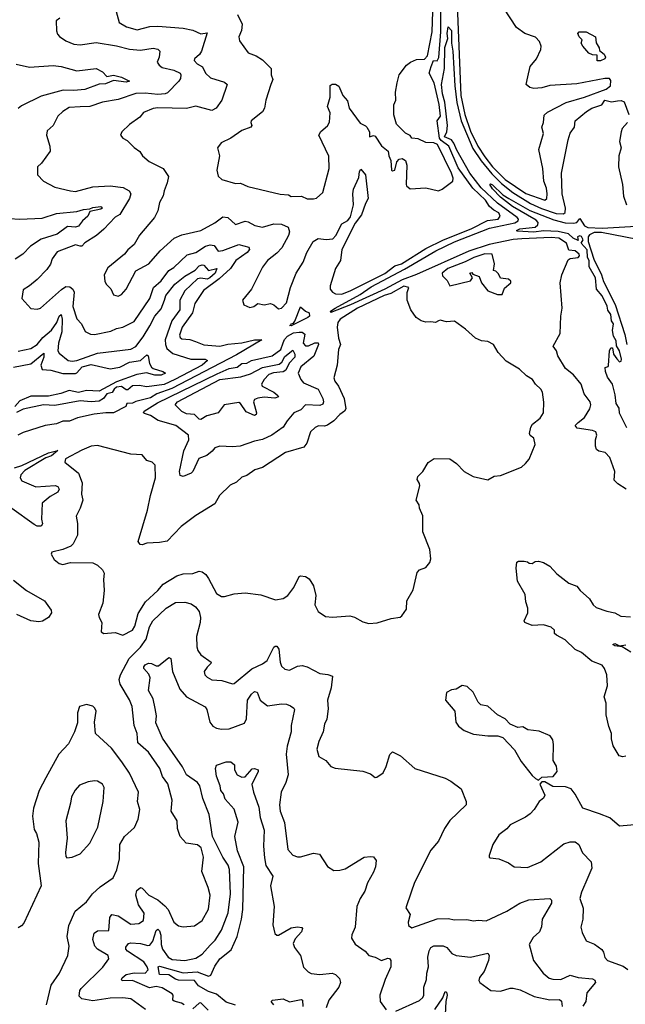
# Model space of a CAD drawing. Extents: x 1246230 to 1426786, y 660032 to 763141.
# Tile 419 of 566: x 1408624 to 1412442, y 673978 to 680182. Entities that reach past the tile are written whole.
import ezdxf

# ---------------------------------------------------------------- set-up
doc = ezdxf.new("R2010")
doc.units = 0

msp = doc.modelspace()

# ---------------------------------------------------------------- linework, layer by layer
at = {"layer": '0CON10XD'}
for points in [[(1409232, 680235), (1409251.2, 680165), (1409297.3, 680137.3), (1409365, 680118.8), (1409445, 680139.1), (1409495, 680141.8), (1409655, 680130), (1409716.1, 680116.1), (1409765, 680093.5), (1409805, 680098.8), (1409770, 679985), (1409756.9, 679963.1), (1409725.6, 679935), (1409723.6, 679925), (1409742.5, 679905), (1409776.9, 679885), (1409794.3, 679845), (1409826.1, 679816.1), (1409915, 679788.5), (1409932.5, 679775), (1409897.3, 679675), (1409862.9, 679625), (1409835, 679610.5), (1409735, 679638.1), (1409675, 679623.4), (1409495, 679626.8), (1409465, 679622.5), (1409405, 679597.1), (1409382, 679568), (1409317, 679523), (1409266.7, 679475), (1409260, 679455), (1409273.3, 679435), (1409300.4, 679420.5), (1409345, 679376.7), (1409382, 679352), (1409398.8, 679325), (1409439.7, 679289.7), (1409528.8, 679245), (1409561.4, 679195), (1409554.5, 679155), (1409533.8, 679105), (1409527.3, 679072.7), (1409505, 679030), (1409495, 678977.5), (1409472.9, 678935), (1409380, 678825), (1409345.8, 678765), (1409305, 678731.9), (1409284.1, 678705.9), (1409180.1, 678619.9), (1409155.6, 678575), (1409160, 678535), (1409169.2, 678515), (1409197.4, 678487.4), (1409215, 678448), (1409245, 678440.8), (1409265, 678451.4), (1409295, 678484.2), (1409355, 678600.8), (1409436.9, 678645), (1409510, 678725), (1409596.9, 678805), (1409645, 678826.7), (1409765, 678854.6), (1409855, 678902.7), (1409905, 678939.6), (1409935.7, 678935.7), (1409985, 678891.8), (1410045, 678913.8), (1410065, 678909.5), (1410106, 678886), (1410155, 678875.3), (1410225, 678896.7), (1410275, 678893.6), (1410316.5, 678875), (1410325.5, 678845), (1410318.3, 678821.7), (1410275.4, 678745), (1410245, 678711.5), (1410185, 678665.8), (1410155, 678624), (1410085.7, 678484.3), (1410027.5, 678415), (1410036.7, 678385), (1410075, 678368), (1410100, 678375), (1410125, 678393.3), (1410165, 678385.8), (1410205, 678394), (1410225, 678386), (1410255, 678360.8), (1410275, 678364.2), (1410305, 678397.5), (1410331, 678495), (1410367.3, 678585), (1410410.8, 678655), (1410434, 678715), (1410474.8, 678785.2), (1410505, 678804.1), (1410555, 678796.6), (1410597.8, 678802.2), (1410617.1, 678822.9), (1410654.8, 678895.2), (1410692.7, 678917.3), (1410709.4, 678940.6), (1410728.8, 679015), (1410724.8, 679085), (1410728, 679115), (1410762, 679188), (1410766.7, 679225), (1410775, 679240), (1410804.1, 679204.1), (1410821.3, 679055), (1410803.8, 679025), (1410778, 678952), (1410739.1, 678900.9), (1410653.8, 678735), (1410646.2, 678665), (1410614.6, 678615.4), (1410580, 678505), (1410580, 678485), (1410595.7, 678465.7), (1410615.7, 678455.7), (1410653.6, 678453.6), (1410710.4, 678475), (1410925, 678584.2), (1410988.9, 678631.1), (1411030.9, 678645), (1411185, 678740.8), (1411294.9, 678795.1), (1411470, 678865), (1411572.5, 678917.5), (1411640, 678925), (1411653.3, 678945), (1411644.5, 678965), (1411612.2, 678982.2), (1411586.2, 679006.2), (1411559.6, 679045), (1411481.4, 679121.4), (1411388.7, 679248.7), (1411329.5, 679385), (1411280.9, 679420.8), (1411270.5, 679435), (1411254.7, 679545), (1411275.6, 679575), (1411267.7, 679647.7), (1411236.5, 679785), (1411205.9, 679845), (1411218.2, 679888.2), (1411233.1, 679925), (1411255, 679922.5), (1411265.8, 679944.2), (1411277.9, 680105), (1411280.6, 680520.6)], [(1411381.1, 680275), (1411405.1, 679705), (1411429.3, 679585), (1411465, 679479.4), (1411511.4, 679385), (1411555, 679317.7), (1411605, 679255.8), (1411684.5, 679175), (1411815, 679087.2), (1411935, 679044.6)], [(1409882.5, 679325), (1409867.1, 679235), (1409875.5, 679195.5), (1409897.5, 679175), (1409985, 679151.2), (1410015, 679152), (1410062.1, 679132.1), (1410265, 679082.2), (1410318.1, 679078.1), (1410335, 679067.5), (1410400.7, 679070.7), (1410435, 679053.3), (1410475, 679053.3), (1410495, 679058.8), (1410535.7, 679094.3), (1410574.2, 679245), (1410572.3, 679322.3), (1410509.2, 679455), (1410522.4, 679477.6), (1410565, 679512.9), (1410576.5, 679536.5), (1410580, 679595), (1410564.6, 679635), (1410581.5, 679695), (1410581.7, 679768.3), (1410593.9, 679776.1), (1410615, 679776.2), (1410635, 679763.8), (1410660.6, 679705), (1410690.4, 679670.5), (1410701.8, 679625), (1410770, 679530), (1410804.2, 679514.2), (1410811.2, 679505), (1410830, 679475), (1410830, 679445), (1410855, 679452.5), (1410865, 679447.5), (1410905, 679386.7), (1410947.5, 679355), (1410950, 679325), (1410963.3, 679295), (1410966.7, 679235), (1410975, 679230.8), (1410988, 679235), (1411002.3, 679287.7), (1411015.7, 679304.3), (1411035, 679307.1), (1411055, 679295.8), (1411063.3, 679265), (1411060, 679145), (1411062.5, 679135), (1411085, 679116.7), (1411183.9, 679123.9), (1411265, 679104.3), (1411286.3, 679113.7), (1411353.8, 679165), (1411356.1, 679183.9), (1411346.8, 679215), (1411257.9, 679395), (1411235, 679407.5), (1411185, 679408.8), (1411135, 679432.5), (1411096.4, 679436.4), (1411085, 679452.5), (1411055, 679467.5), (1411000, 679525), (1410982.3, 679582.3), (1410982, 679645), (1410995.8, 679675), (1410992.5, 679725), (1411002.9, 679785), (1411015.8, 679834.2), (1411062.5, 679895), (1411087.5, 679915), (1411125, 679930.8), (1411175, 679933.8), (1411195, 679955.8), (1411224.3, 680105), (1411228.7, 680235)], [(1409997.8, 680215), (1410025.7, 680155), (1410022.9, 680115), (1410004.5, 680075), (1410009.1, 680049.1), (1410065, 679974), (1410115, 679954.6), (1410155, 679928.9), (1410209.4, 679875), (1410209.2, 679835), (1410220, 679805), (1410206, 679775), (1410174.6, 679675), (1410166.5, 679625), (1410155, 679601.2), (1410083.8, 679545), (1410080, 679535), (1410086.2, 679515), (1410080, 679505), (1410025, 679484.4), (1409955, 679435.7), (1409893.4, 679406.6), (1409870, 679375), (1409882.5, 679325)], [(1411935, 679044.6), (1411947.3, 679055), (1411950, 679085), (1411945, 679120), (1411928.9, 679165), (1411922.7, 679245), (1411897.3, 679365), (1411926.8, 679465), (1411916.2, 679505), (1411925.9, 679535), (1411929.2, 679580.8), (1411950.9, 679599.1), (1412068.6, 679661.4), (1412185, 679695.3), (1412320, 679745), (1412348, 679765), (1412349.6, 679799.5), (1412342.3, 679812.3), (1412312.9, 679812.9), (1412135, 679778.6), (1411965, 679766.9), (1411916.2, 679753.8), (1411865, 679748.9), (1411840, 679755), (1411815.7, 679775), (1411827.9, 679822.1), (1411841.5, 679888.5), (1411882.5, 679935), (1411910, 679995), (1411911.4, 680015), (1411900, 680045), (1411875, 680072.5), (1411808.8, 680095), (1411755, 680134.2), (1411675.5, 680255)], [(1408877.3, 680192.7), (1408854.2, 680175.8), (1408855, 680112.5), (1408861.7, 680091.7), (1408875.7, 680075.7), (1408915, 680049.2), (1408965, 680027.8), (1409005, 680024.5), (1409105, 680038.4), (1409235, 680017.4), (1409315, 679995.8), (1409385, 679990.2), (1409465, 680002.8), (1409495, 679997.1), (1409506.2, 679985), (1409503.3, 679946.7), (1409491.2, 679915), (1409502, 679895), (1409521.9, 679881.9), (1409595.7, 679865), (1409634.4, 679845), (1409639.5, 679835), (1409637.9, 679812.1), (1409628, 679795), (1409555, 679722.5), (1409540, 679715), (1409495, 679710.3), (1409415, 679719.8), (1409355, 679718.4), (1409245, 679679.4), (1409145, 679663.7), (1409065, 679635.3), (1409005, 679632.8), (1408935, 679628.5), (1408896, 679605), (1408864.2, 679575), (1408834.2, 679515), (1408798, 679482), (1408793.1, 679455), (1408814.4, 679385.6), (1408816.5, 679355), (1408761.3, 679278.7), (1408736, 679255), (1408736, 679205), (1408773.8, 679165), (1408845, 679127.1), (1408943.7, 679103.7), (1408975, 679100.9), (1409085, 679130.3), (1409195, 679136.2), (1409276.2, 679125), (1409312.9, 679105), (1409324.6, 679084.6), (1409316.9, 679055), (1409254.8, 678955.2), (1409225, 678937.7), (1409155, 678863.1), (1409107.6, 678822.4), (1409035, 678776.5), (1409015, 678755.4), (1409004.2, 678755), (1408975, 678763.1), (1408860.8, 678719.2), (1408827.9, 678675), (1408818.1, 678641.9), (1408795, 678608.1), (1408735, 678546), (1408685.4, 678504.6), (1408645, 678480), (1408636.7, 678425), (1408695, 678362), (1408735, 678358.6), (1408754.5, 678365.5), (1408886.7, 678483.3), (1408915, 678500.9), (1408939.2, 678499.2), (1408958.9, 678485), (1408968.2, 678465), (1408959.6, 678375), (1408985, 678297.1), (1409013.5, 678265), (1409036.9, 678216.9), (1409070.4, 678200.4), (1409095, 678198.2), (1409199.4, 678220.6), (1409233.2, 678236.8), (1409274.7, 678245.3), (1409345, 678281.5), (1409444.7, 678425.3)], [(1412446, 677225), (1412395, 677257.8), (1412371.7, 677281.7), (1412375.5, 677335), (1412344, 677424), (1412315, 677455.6), (1412274.5, 677464.5), (1412260, 677475), (1412254, 677495), (1412254.3, 677535), (1412262, 677565), (1412256, 677585), (1412235, 677594.4), (1412138.8, 677608.8), (1412126.2, 677625), (1412144.4, 677645), (1412184.6, 677675), (1412218.9, 677731), (1412225.3, 677754.7), (1412220.3, 677775), (1412182.9, 677825), (1412163.3, 677885), (1412114, 677944), (1412063.8, 677985), (1412015.7, 678065), (1412008.1, 678095), (1411986.7, 678125), (1412031.1, 678205), (1412034.6, 678315), (1412044.6, 678365), (1412030.3, 678525), (1412040.6, 678575), (1412081.5, 678668.5), (1412095, 678677.1), (1412144.6, 678685), (1412152.3, 678695), (1412151.3, 678705), (1412125, 678725.2), (1412085, 678730.9), (1412071.8, 678775), (1412023.3, 678805), (1411975, 678809.3), (1411788.9, 678801.1), (1411735, 678798), (1411583.8, 678766.2), (1411455, 678724), (1411125, 678576.7), (1411035, 678542.8), (1410925, 678484.5), (1410708.8, 678385), (1410585, 678337.5), (1410582.5, 678345), (1410612.5, 678365), (1410769.3, 678450.7), (1410839.1, 678499.2), (1411049.3, 678610.7), (1411247, 678725), (1411365, 678782.3), (1411585, 678869.7), (1411745, 678903.3), (1411766.8, 678915), (1411768, 678925), (1411760.6, 678935), (1411635, 679027), (1411533.2, 679123.2), (1411461.4, 679215), (1411379.8, 679360.2), (1411360.8, 679405), (1411345, 679425.5), (1411301.7, 679445), (1411316.7, 679475), (1411320, 679515), (1411303.4, 679663.4), (1411288.7, 679715), (1411282.2, 679775), (1411301.2, 679875), (1411303.7, 680006.3), (1411322.8, 680065), (1411318.5, 680095), (1411325, 680137.5), (1411345.6, 680115), (1411345.6, 680034.4), (1411355.3, 679985), (1411367, 679765), (1411380.3, 679660.3), (1411407.9, 679545), (1411481, 679371), (1411533.2, 679293.2), (1411600.8, 679210.8), (1411660.5, 679150.5), (1411732.8, 679092.8), (1411844.6, 679024.6), (1411912.5, 678992.5), (1412005, 678961.8), (1412051, 678959), (1412061.9, 678968.1), (1412064.8, 678995), (1412044, 679085), (1412038.6, 679215), (1412080.6, 679425), (1412093.5, 679466.5), (1412120.6, 679505), (1412125.8, 679545), (1412196, 679605), (1412230, 679625), (1412293.9, 679646.1), (1412312.9, 679675), (1412355, 679664.2), (1412391.7, 679671.7), (1412415, 679673.8), (1412434.6, 679664.6), (1412463.8, 679585)], [(1412285, 679922.5), (1412263.9, 679923.9), (1412265, 679960), (1412235, 679961.2), (1412210.8, 679970.8), (1412173.3, 680015), (1412162.5, 680035), (1412170, 680055), (1412150, 680075), (1412142.5, 680095), (1412150, 680105), (1412195, 680106.7), (1412253.3, 680075), (1412257.5, 680037.5), (1412277.5, 680005), (1412278.3, 679988.3), (1412307.5, 679965), (1412316.4, 679946.4), (1412312.5, 679935), (1412285, 679922.5)], [(1408602.3, 679902.3), (1408685, 679883.3), (1408835, 679892.8), (1408885, 679886.9), (1408985, 679860.4), (1409105, 679875.8), (1409145, 679854), (1409174.1, 679824.1), (1409215, 679831.9), (1409265, 679820), (1409315.8, 679795.8), (1409295, 679788.5), (1409215, 679798.5), (1409165, 679777.8), (1409125, 679776.2), (1409035, 679741.9), (1408965, 679736), (1408898.4, 679738.4), (1408759.2, 679700.8), (1408635, 679640.4), (1408615, 679621.9)], [(1412455.4, 679535), (1412422.3, 679497.7), (1412414.5, 679475), (1412405.6, 679415), (1412415.4, 679374.6), (1412400, 679325), (1412397.8, 679255), (1412423, 679143), (1412430.3, 679070.3), (1412448.6, 679015)], [(1412451.3, 677611.3), (1412406, 677704), (1412403.8, 677735), (1412384.2, 677765), (1412378.3, 677818.3), (1412360.6, 677885), (1412329.7, 677929.7), (1412316, 677965), (1412315, 677990), (1412333, 677997), (1412336, 678004), (1412342.5, 678095), (1412350, 678115), (1412360, 678115), (1412367.5, 678075), (1412387.5, 678045), (1412405, 678027.5), (1412415, 678030), (1412416.7, 678043.3), (1412404.2, 678095), (1412386.4, 678126.4), (1412385, 678158.8), (1412367.7, 678187.6), (1412360.6, 678225), (1412366.2, 678265), (1412354.2, 678284.2), (1412349.8, 678325), (1412332.4, 678352.5), (1412326.6, 678376.6), (1412295, 678441.5), (1412260.5, 678485), (1412253.3, 678555), (1412214.4, 678625), (1412214.8, 678665), (1412202.8, 678685), (1412202, 678731.9), (1412163.6, 678775), (1412175.3, 678795), (1412166.2, 678816.2), (1412155, 678820.4), (1412140, 678815), (1412145, 678791.2), (1412113.1, 678805), (1412083.1, 678833.1), (1412018.3, 678848.3), (1411925, 678851.2), (1411865, 678844.5), (1411760.4, 678850.5), (1411756.7, 678855), (1411776.7, 678865), (1411874, 678876), (1411890.7, 678889.3), (1411892.3, 678905), (1411878.9, 678918.9), (1411730.4, 679005), (1411654.1, 679065), (1411605, 679116), (1411587.5, 679145), (1411591.2, 679148.8), (1411605, 679142.5), (1411668.6, 679078.6), (1411706.8, 679056.8), (1411840.2, 678980.2), (1411991, 678921), (1412061.7, 678901.7), (1412115, 678899.4), (1412136.5, 678903.5), (1412155, 678928.8), (1412184.6, 678884.5), (1412205, 678872.6), (1412295, 678869.6), (1412545, 678882.5)], [(1408560.2, 678930.2), (1408625, 678925.4), (1408765, 678931.3), (1408855, 678961.1), (1408985, 678973.1), (1409025, 678987.3), (1409065, 678990), (1409085, 679000), (1409135, 679005.6), (1409141.2, 679001.2), (1409143.8, 678995), (1409135, 678988), (1409066, 678974), (1409053.1, 678945), (1409020, 678915), (1408995, 678880.7), (1408975, 678875.3), (1408925, 678880.3), (1408859.4, 678830.6), (1408759.5, 678800.5), (1408691.8, 678755), (1408643.6, 678705), (1408595, 678672.6)], [(1412593.1, 678783.1), (1412291.6, 678841.6), (1412245, 678840.9), (1412215, 678826.2), (1412207.2, 678815), (1412208.5, 678785), (1412242.5, 678672.5), (1412290.8, 678575), (1412303.5, 678533.5), (1412377.2, 678387.2), (1412438, 678198), (1412452.1, 678135)], [(1409444.7, 678425.3), (1409467.5, 678495), (1409515, 678537.9), (1409565, 678601.5), (1409595, 678620), (1409679.1, 678700.9), (1409735, 678715.3), (1409795, 678756.4), (1409825, 678764.6), (1409849.4, 678759.4), (1409875, 678723.5), (1409905, 678728.1), (1410005, 678765.4), (1410069.1, 678749.1), (1410072.5, 678735), (1410058.2, 678715), (1409987.1, 678665), (1409952.5, 678615), (1409881, 678549), (1409781.5, 678475), (1409728.2, 678395), (1409713.7, 678335), (1409647.5, 678245), (1409631.1, 678195), (1409635, 678179.2), (1409645, 678171.5), (1409697.4, 678167.4), (1409733.1, 678155), (1409785.4, 678134.6), (1409885, 678124.5), (1409935, 678137), (1410025, 678146.2), (1410105, 678165.3), (1410150, 678165), (1409990, 678070), (1409582, 677858), (1409488.5, 677825), (1409449.4, 677800.6), (1409355, 677776.9), (1409335, 677766), (1409300, 677765), (1409292.5, 677745), (1409215, 677704.4), (1409166, 677706), (1409092.9, 677697.1), (1408987.3, 677672.7), (1408937.3, 677652.7), (1408895, 677651.8), (1408855, 677635.3), (1408785, 677625.3), (1408645, 677581.8), (1408611.1, 677565)], [(1411665, 678450), (1411679.3, 678490.7), (1411720, 678525), (1411720, 678535), (1411705, 678547.5), (1411655, 678553.3), (1411641.2, 678581.2), (1411625, 678597.5), (1411611.7, 678601.7), (1411617.5, 678645), (1411602.5, 678705), (1411555, 678707.9), (1411487.5, 678685), (1411432.6, 678657.4), (1411322.5, 678615), (1411286.2, 678585), (1411289.3, 678569.3), (1411318.8, 678538.8), (1411335, 678504.4), (1411465, 678537.5), (1411477.5, 678555), (1411462.5, 678585), (1411475, 678590), (1411480, 678580), (1411520, 678565), (1411534, 678525), (1411575, 678473.8), (1411635, 678450), (1411665, 678450)], [(1408613.2, 678093.2), (1408695, 678110.8), (1408735, 678135.4), (1408769.8, 678180.2), (1408825, 678227.1), (1408858.1, 678275), (1408872.6, 678315), (1408885, 678324.4), (1408891.7, 678295), (1408888.8, 678215), (1408867.4, 678145), (1408863.4, 678095), (1408871.7, 678081.7), (1408929.4, 678035), (1408955, 678030.8), (1408985, 678035.3), (1409115, 678080.2), (1409325, 678107.2), (1409355, 678122.2), (1409401.6, 678185), (1409445, 678253.8), (1409474.8, 678315), (1409515, 678360.7), (1409536.6, 678415), (1409545.1, 678444.9), (1409601.2, 678515), (1409664, 678566), (1409730.3, 678605), (1409755, 678631.4), (1409775, 678638.4), (1409785, 678635.2), (1409815, 678602.6), (1409865.7, 678615), (1409855.8, 678585), (1409822, 678555), (1409805, 678547.8), (1409765, 678552.7), (1409745, 678549), (1409665, 678473.3), (1409632.6, 678415), (1409632.9, 678355), (1409582.3, 678285), (1409541.7, 678165), (1409542.3, 678135), (1409550.6, 678110.6), (1409588.8, 678078.8), (1409703.7, 678043.7), (1409792.3, 678042.3), (1409808.7, 678035), (1409774.7, 678005), (1409601.1, 677915), (1409535, 677884.3), (1409425, 677868.7), (1409377, 677877), (1409335.3, 677874.7), (1409305, 677851), (1409295, 677849.8), (1409265, 677871.1), (1409235, 677867.3), (1409218.5, 677855), (1409207.2, 677832.8), (1409172.1, 677825), (1409151.4, 677795), (1409125, 677779.3), (1409075, 677774.8), (1409005, 677780.3), (1408845, 677752), (1408774.9, 677755.1), (1408645, 677727.7), (1408603.7, 677706.3)], [(1409275, 676304), (1409335.6, 676335), (1409349.2, 676360.8), (1409370, 676440), (1409416.7, 676513.3), (1409495.3, 676584.7), (1409528.6, 676625), (1409615, 676677.9), (1409655, 676690.9), (1409715, 676691.9), (1409755, 676706.9), (1409775, 676702.9), (1409796.2, 676686.2), (1409815, 676662), (1409865, 676566.2), (1409895, 676547.1), (1409915, 676547.1), (1409975, 676565.6), (1410045, 676570), (1410145, 676558.8), (1410236.1, 676526.1), (1410285, 676535.6), (1410315, 676553.1), (1410352.5, 676605), (1410386.1, 676673.9), (1410395, 676678.8), (1410425, 676674), (1410449.1, 676659.1), (1410476.7, 676615), (1410490.5, 676555), (1410484.6, 676494.6), (1410505, 676454.2), (1410550.9, 676420.9), (1410595, 676416.9), (1410705, 676426.7), (1410735, 676418.1), (1410787.9, 676387.9), (1410825, 676378.1), (1410877.9, 676382.1), (1410965, 676408.8), (1411021.7, 676418.3), (1411033, 676427), (1411061.7, 676468.3), (1411065, 676520), (1411105, 676590), (1411130.3, 676699.7), (1411143.9, 676716.1), (1411185, 676730), (1411208.3, 676761.7), (1411215.8, 676784.2), (1411208.8, 676845), (1411166, 676955), (1411166.1, 677056.1), (1411143.6, 677103.6), (1411142.5, 677125), (1411123.8, 677155), (1411146.7, 677245), (1411145, 677260), (1411130, 677285), (1411134, 677305), (1411166.2, 677335), (1411198.8, 677391.2), (1411237, 677417), (1411335, 677416), (1411376.5, 677386.5), (1411425.6, 677335.6), (1411482.5, 677305), (1411575, 677283.3), (1411615, 677306.2), (1411655, 677310), (1411787.3, 677362.7), (1411813.3, 677385), (1411835.9, 677414.1), (1411872.5, 677505), (1411865.8, 677545), (1411842.8, 677562.8), (1411836.7, 677575), (1411846.8, 677615), (1411857.2, 677632.8), (1411905, 677671.2), (1411925.6, 677704.4), (1411928.3, 677771.7), (1411920, 677835), (1411910, 677855), (1411876, 677885), (1411856, 677915), (1411818.1, 677938.1), (1411775, 677980), (1411690.8, 678030.8), (1411640.8, 678085), (1411611.2, 678135), (1411575, 678154.5), (1411535, 678158.2), (1411496.4, 678176.4), (1411435, 678231.9), (1411365, 678282.5), (1411315, 678278.1), (1411275, 678288.6), (1411265, 678285.8), (1411245, 678274.3), (1411215, 678279.2), (1411185, 678276), (1411154.5, 678284.5), (1411124.2, 678305), (1411089.2, 678355), (1411066, 678416), (1411066.4, 678463.6), (1411076.7, 678495), (1411045, 678503.6), (1410963.2, 678456.8), (1410920.9, 678445), (1410754.3, 678365), (1410643.3, 678295), (1410628.6, 678275), (1410624.2, 678245), (1410633.6, 678175), (1410645.7, 678135), (1410634, 678104), (1410626, 678005), (1410604.5, 677925), (1410609.5, 677905), (1410632.6, 677872.6), (1410668.5, 677795), (1410678.9, 677731.1), (1410670.6, 677715), (1410642.2, 677695), (1410605, 677654.4), (1410565, 677627.1), (1410545, 677621.1), (1410506.8, 677623.2), (1410486.4, 677613.6), (1410457.1, 677585), (1410432.9, 677515), (1410415, 677488.6), (1410298.8, 677455), (1410155, 677361.5), (1410106.2, 677345), (1410055, 677310), (1410025, 677300), (1409991.4, 677268.6), (1409951.4, 677248.6), (1409883.8, 677185), (1409855, 677131.2), (1409735, 677058.6), (1409641.7, 676988.3), (1409553.1, 676896.9), (1409505, 676887.1), (1409425, 676883.3), (1409395, 676874), (1409383.3, 676875), (1409370, 676895), (1409428.8, 677091.2), (1409447.5, 677185), (1409480.6, 677295), (1409478, 677375), (1409458.8, 677395), (1409424.4, 677404.4), (1409395, 677440), (1409325, 677444.4), (1409115, 677500), (1409075, 677494.4), (1409015, 677470), (1408912, 677415), (1408908, 677395), (1408994.7, 677324.7), (1409016.7, 677265), (1409012.5, 677192.5), (1409020.9, 677155), (1409005.5, 677105), (1408979.2, 677055), (1408987.6, 677007.6), (1408989.2, 676935), (1408960.4, 676879.5), (1408946.7, 676865), (1408895, 676844.2), (1408826.7, 676826.7), (1408822.5, 676815), (1408840.7, 676780.7), (1408872.5, 676755), (1408895, 676749.4), (1408945, 676761.4), (1409085, 676759.2), (1409113.3, 676745), (1409146.7, 676715), (1409156.7, 676695), (1409152, 676655), (1409156.2, 676585), (1409148.8, 676505), (1409120.8, 676435), (1409124.2, 676415), (1409141.2, 676385), (1409137.5, 676325), (1409153.8, 676313.8), (1409225, 676321.2), (1409275, 676304)], [(1410335, 678254.3), (1410323.8, 678255), (1410333.3, 678256.7), (1410334.2, 678265), (1410349.6, 678270.5), (1410357.3, 678282.7), (1410395, 678372.5), (1410425.8, 678345.8), (1410448.8, 678335), (1410451.2, 678315), (1410440, 678305), (1410335, 678254.3)], [(1409655, 677303.6), (1409635, 677310), (1409631.8, 677335), (1409657.6, 677465), (1409691.1, 677535), (1409687.5, 677565), (1409608.6, 677625), (1409497.1, 677657.1), (1409448.7, 677688.7), (1409410.4, 677700.4), (1409404.4, 677705), (1409409.4, 677715), (1409491.5, 677768.5), (1409868.2, 677951.8), (1409945, 677983.8), (1409995, 677993.8), (1410025, 678016.7), (1410055, 678019.1), (1410085, 678035.5), (1410215, 678063.9), (1410269.4, 678105), (1410284.3, 678145.7), (1410292.1, 678167.9), (1410311.5, 678188.5), (1410350.6, 678209.4), (1410385, 678214.5), (1410405, 678212.9), (1410421.7, 678201.7), (1410411, 678145), (1410425, 678127.4), (1410445, 678126.8), (1410485, 678145.7), (1410505.3, 678145.3), (1410506.5, 678135), (1410478.4, 678061.6), (1410395.3, 677995), (1410378.8, 677955), (1410396, 677916), (1410412.9, 677895), (1410504.8, 677854.8), (1410535.3, 677795), (1410539.2, 677775), (1410535, 677760.6), (1410515, 677751.7), (1410425, 677754.6), (1410395.4, 677725), (1410352.5, 677705), (1410309.4, 677655), (1410285.3, 677614.7), (1410213.1, 677565), (1410155, 677536.2), (1410105, 677526.9), (1410014, 677496), (1409965, 677490.7), (1409885.4, 677494.6), (1409855, 677484.3), (1409837, 677463), (1409803.5, 677436.5), (1409753.5, 677416.5), (1409714.5, 677335), (1409704.2, 677325), (1409655, 677303.6)], [(1409765, 677662.5), (1409755, 677664.3), (1409725, 677694.4), (1409675, 677698.5), (1409645, 677714), (1409604.4, 677755), (1409618.8, 677775), (1409885.3, 677915), (1410017.2, 677932.8), (1410078.7, 677951.3), (1410155, 677990.2), (1410258.6, 678011.4), (1410275.4, 678024.6), (1410295, 678059.8), (1410345, 678100), (1410357.5, 678075), (1410357.7, 678055), (1410322.7, 678017.3), (1410300.6, 677975), (1410285, 677964.3), (1410223, 677957), (1410195, 677946.6), (1410165.3, 677915), (1410149.2, 677885), (1410152.7, 677872.7), (1410225.2, 677835.2), (1410250.5, 677815), (1410254.3, 677805), (1410232.4, 677797.6), (1410165, 677804.8), (1410125, 677796.8), (1410105, 677788.7), (1410098.2, 677775), (1410116.6, 677705), (1410114.5, 677695), (1410105, 677688.9), (1410052.5, 677712.5), (1410015, 677764.4), (1410005, 677769.6), (1409913.6, 677756.4), (1409875, 677706.2), (1409803.7, 677686.3), (1409765, 677662.5)], [(1408585, 677993.4), (1408695, 678014.6), (1408775, 678080.8), (1408775.2, 678055), (1408757.8, 678005), (1408765, 677977.8), (1408820, 677975), (1408895, 677952.3), (1408975, 677953.4), (1408985, 677957.6), (1409017.4, 677995), (1409075, 678010.1), (1409195, 677983.3), (1409255, 677992.5), (1409316.6, 678023.4), (1409384.5, 678035.5), (1409425, 678070.6), (1409434.5, 678064.5), (1409442.2, 678015), (1409455, 677993.8), (1409465.2, 677985.2), (1409525.8, 677965.8), (1409543.8, 677955), (1409515, 677942.5), (1409475, 677941.9), (1409423.5, 677956.5), (1409362.4, 677947.6), (1409235, 677901.4), (1409125, 677841.7), (1409045, 677846.2), (1408995, 677832.8), (1408935, 677845.3), (1408883.7, 677826.3), (1408805, 677809.3), (1408695, 677810.1), (1408625, 677781), (1408593, 677745)], [(1408591.4, 677358.6), (1408636.9, 677373.1), (1408805, 677453.9), (1408865, 677467.5), (1408824.4, 677435), (1408788.8, 677421.2), (1408657.2, 677342.8), (1408631.6, 677315), (1408625.8, 677295), (1408637.1, 677277.1), (1408725, 677239), (1408846.8, 677246.8), (1408865, 677240), (1408872.2, 677225), (1408863.3, 677205), (1408815, 677177.5), (1408766.2, 677135), (1408761.8, 677035), (1408767.8, 677005), (1408759.5, 676990.5), (1408735, 676990.9), (1408715, 677001.1), (1408575, 677102)], [(1412445, 675542.5), (1412425, 675537.5), (1412403.9, 675543.9), (1412366.1, 675606.1), (1412355, 675650), (1412354.2, 675684.2), (1412337.6, 675727.6), (1412321.1, 675801.1), (1412320, 675875), (1412308, 675915), (1412329.2, 675985), (1412326, 676055), (1412310, 676095), (1412295, 676114.2), (1412230.9, 676140.9), (1412165, 676194.4), (1412125, 676214.4), (1412062.5, 676275), (1412007.5, 676305), (1411996, 676315), (1411995.7, 676335), (1411974, 676355), (1411925, 676368.9), (1411855, 676364.3), (1411808.8, 676385), (1411804.2, 676395), (1411826.9, 676445), (1411828.1, 676475), (1411814, 676515), (1411809.6, 676559.5), (1411761.4, 676645), (1411753.9, 676726.1), (1411757.5, 676765), (1411769.3, 676770.7), (1411805, 676771.2), (1411825, 676766.7), (1411835, 676757.5), (1411855, 676756.7), (1411872.7, 676767.3), (1411895, 676770.8), (1411925, 676762), (1411965, 676739.2), (1412009.8, 676689.8), (1412085, 676630.8), (1412135, 676612), (1412156, 676585), (1412215, 676533.8), (1412239.2, 676495), (1412258, 676478), (1412325, 676454.5), (1412375.7, 676445.7), (1412412.9, 676422.9), (1412475, 676420)], [(1408585, 676650.9), (1408667.1, 676585), (1408780.3, 676520.3), (1408822.5, 676462.5), (1408824.2, 676445), (1408805.8, 676415), (1408768.6, 676391.4), (1408745, 676387.5), (1408695, 676394.7), (1408605, 676433.8)], [(1409416.1, 673946.1), (1409325, 674012.2), (1409275, 674019.2), (1409195, 674016.5), (1409085, 674000), (1409015, 674011.5), (1408999.5, 674029.5), (1409003.6, 674065), (1409011.9, 674078.1), (1409147.4, 674212.6), (1409186, 674265), (1409180.8, 674285), (1409115, 674326.2), (1409097.1, 674345), (1409083.9, 674386.1), (1409093, 674427), (1409115, 674440.5), (1409185, 674442.5), (1409192, 674525), (1409205, 674543.3), (1409245, 674534.6), (1409325, 674483.9), (1409375, 674486.7), (1409405, 674506), (1409408.3, 674551.7), (1409373.5, 674605), (1409356.7, 674665), (1409363.1, 674695), (1409385, 674713.3), (1409395, 674710), (1409438.9, 674665), (1409495, 674636.4), (1409539.5, 674599.5), (1409559.1, 674575), (1409595, 674495.7), (1409625, 674472.5), (1409655, 674465.8), (1409725, 674473.1), (1409775, 674505.6), (1409813, 674577), (1409823.8, 674665), (1409812.7, 674715), (1409771.1, 674815), (1409782.3, 674905), (1409767.3, 674965), (1409745, 674983.5), (1409673.9, 674993.9), (1409635.7, 675035), (1409618.1, 675085), (1409615.7, 675135), (1409578, 675195), (1409585.6, 675265), (1409557.7, 675367.7), (1409524.2, 675414.2), (1409508.2, 675465), (1409436.6, 675566.6), (1409369.6, 675625), (1409363.8, 675685), (1409344.6, 675735), (1409332.1, 675855), (1409315, 675897.5), (1409257.1, 675995), (1409251.5, 676025), (1409259.1, 676055), (1409313.8, 676156.2), (1409385, 676227.5), (1409421, 676279), (1409442.5, 676357.5), (1409464, 676395), (1409547.8, 676475), (1409605, 676509.2), (1409665, 676512.5), (1409705, 676500.9), (1409732.1, 676482.1), (1409755, 676454), (1409764.6, 676414.6), (1409762.5, 676385), (1409739.3, 676295), (1409740.4, 676230.5), (1409746.9, 676206.9), (1409765, 676180.8), (1409830.8, 676135), (1409829.2, 676125), (1409805, 676102.5)], [(1409805, 676102.5), (1409787.5, 676075), (1409790, 676055), (1409805, 676040), (1409835, 676022.9), (1409897.7, 676017.7), (1409965, 675997.5), (1409975, 676000), (1410087.5, 676092.5), (1410155, 676124.1), (1410183.8, 676145), (1410225, 676228), (1410235, 676235.8), (1410245, 676233.8), (1410256.9, 676216.9), (1410265, 676133.8), (1410275, 676109.2), (1410295, 676089.2), (1410325, 676083.1), (1410375, 676109.2), (1410405, 676112.5), (1410435.6, 676105.6), (1410515, 676062), (1410566.6, 676056.6), (1410595, 676046.2), (1410587.7, 675972.3), (1410564.6, 675895), (1410569.4, 675840.6), (1410559.2, 675775), (1410545.8, 675744.2), (1410537.1, 675695), (1410509.2, 675635), (1410498, 675585), (1410510.3, 675540.3), (1410553.8, 675515), (1410585, 675477.5), (1410613.6, 675466.4), (1410786.8, 675446.8), (1410835, 675430), (1410865, 675407.5), (1410875, 675410), (1410915, 675436.7), (1410934.4, 675475.6), (1410957.3, 675552.7), (1410975, 675570), (1411025, 675544), (1411115, 675463.5), (1411305, 675402.7), (1411342, 675385), (1411406.2, 675335), (1411437.5, 675255), (1411438, 675235), (1411334.5, 675135.5), (1411302, 675085), (1411265, 675006.7), (1411215, 674950), (1411112.9, 674745), (1411092.5, 674685), (1411058, 674585), (1411086.2, 674545), (1411072.5, 674495), (1411075.8, 674475), (1411095, 674460), (1411255, 674517.3), (1411325, 674519.6), (1411365, 674509.6), (1411442, 674512), (1411483.9, 674503.9), (1411515, 674508.9), (1411565, 674504.3), (1411695, 674565.4), (1411777.5, 674615), (1411833.1, 674636.9), (1411966.7, 674645), (1411975.7, 674635), (1411975.5, 674615), (1411917.8, 674515), (1411913, 674467), (1411901.4, 674435), (1411861.2, 674398.8), (1411835.8, 674355), (1411862.9, 674255), (1411923.7, 674173.7), (1411962.4, 674142.4), (1411985, 674136), (1412035, 674135.4), (1412095, 674161.9), (1412145, 674147.9), (1412235, 674139.6), (1412250, 674130), (1412252.7, 674115), (1412200.1, 674049.9), (1412192.1, 673995), (1412174.3, 673965.7)], [(1412476.5, 676196.5), (1412421.1, 676231.1), (1412375, 676236.5), (1412363.6, 676245), (1412375, 676252.1), (1412405, 676236.5), (1412445, 676243.3)], [(1409660.5, 673975), (1409644.7, 673984.7), (1409596.8, 673996.8), (1409589.6, 674005), (1409590.9, 674035), (1409584.7, 674044.7), (1409521.2, 674081.2), (1409485, 674089.7), (1409441.9, 674081.9), (1409335, 674128.4), (1409268.8, 674125), (1409265.5, 674135), (1409270.8, 674145), (1409295.6, 674165), (1409345, 674176.8), (1409415, 674174.8), (1409434, 674195), (1409428.4, 674215), (1409406.5, 674245), (1409303.4, 674313.4), (1409293.7, 674325), (1409292.9, 674337.2), (1409309.7, 674360.3), (1409324.1, 674365.9), (1409385, 674361.3), (1409432.4, 674347.6), (1409445, 674350.9), (1409463.8, 674376.2), (1409485, 674442.5), (1409495, 674451.1), (1409505, 674441.4), (1409513.2, 674413.2), (1409514.8, 674355), (1409523.5, 674325), (1409559.3, 674275), (1409585, 674260.5), (1409665, 674253.3), (1409735, 674269.2), (1409775, 674294.6), (1409825, 674351.1), (1409857, 674383), (1409895.6, 674444.4), (1409938.6, 674555), (1409952.9, 674675), (1409947.1, 674827.1), (1409937.5, 674855), (1409905, 674905.6), (1409838.7, 675035), (1409818.4, 675175), (1409778.4, 675275), (1409759.6, 675355), (1409744.4, 675375), (1409675, 675423.1), (1409650, 675475), (1409525, 675654.2), (1409482.7, 675752.7), (1409486.1, 675795), (1409477.7, 675842.3), (1409465, 675903.8), (1409436.4, 675955), (1409446.8, 676035), (1409437.5, 676057.5), (1409406.2, 676095), (1409406.4, 676105), (1409415, 676117.9), (1409435, 676128.5), (1409455.4, 676125.3), (1409485, 676110), (1409499.7, 676110.3), (1409565, 676163.3), (1409577.5, 676157.5), (1409587.5, 676075), (1409633.5, 675963.5), (1409676.1, 675916.1), (1409793.2, 675853.2), (1409803.1, 675835), (1409822.3, 675755), (1409841.7, 675731.7), (1409865, 675717.8), (1409895, 675711.3), (1409943.6, 675713.6), (1410041.2, 675748.8), (1410052.9, 675777.1), (1410059.3, 675895), (1410085, 675931.5), (1410105, 675948.2), (1410120, 675945), (1410139.1, 675895), (1410185, 675858), (1410275, 675870.6), (1410305, 675869.4), (1410331.7, 675858.3), (1410351.2, 675845), (1410355.7, 675835), (1410334.5, 675735), (1410334.3, 675695), (1410310, 675605), (1410303.6, 675555), (1410317.1, 675425), (1410301.8, 675375), (1410271.1, 675315), (1410260.9, 675235), (1410266.5, 675195), (1410293.3, 675123.3), (1410315, 674952.5), (1410345, 674917.5), (1410375, 674906.7), (1410395, 674906.7), (1410475, 674930), (1410513.9, 674923.9), (1410565, 674846.2), (1410605, 674822.2), (1410642.6, 674822.6), (1410675, 674830.9), (1410795, 674904.2), (1410835, 674910), (1410855, 674906.7), (1410870, 674885), (1410866.2, 674845), (1410855, 674810), (1410815.5, 674744.5), (1410799.1, 674690.9), (1410770, 674645), (1410750, 674595), (1410738, 674465), (1410718, 674415), (1410716, 674395), (1410737.9, 674357.9), (1410801.9, 674311.9), (1410825, 674285.8), (1410865, 674274.5), (1410905, 674254.4), (1410945, 674268.8), (1410955, 674266.2), (1410964.2, 674254.2), (1410962.9, 674215), (1410926.9, 674135), (1410893.4, 674036.6), (1410895.8, 673995), (1410934.2, 673944.2)], [(1411895, 675390), (1411915, 675410), (1411987, 675413), (1412012.5, 675445), (1412007.7, 675477.7), (1411986.2, 675515), (1411988.8, 675615), (1411983.8, 675645), (1411968.9, 675668.9), (1411898.3, 675698.3), (1411827.3, 675707.3), (1411795, 675726.2), (1411765, 675723.3), (1411715, 675743.8), (1411685, 675776.7), (1411635, 675802.5), (1411575, 675856.7), (1411530, 675865), (1411513, 675883), (1411483.3, 675945), (1411445, 675980.8), (1411414, 675986), (1411375.9, 675964.1), (1411345, 675959.2), (1411315, 675942.5), (1411307.5, 675895), (1411365.9, 675825.9), (1411373.8, 675755), (1411390.3, 675730.3), (1411425, 675703.8), (1411485, 675680), (1411575, 675668.8), (1411638.8, 675668.8), (1411668.8, 675658.8), (1411742.5, 675582.5), (1411785, 675508.8), (1411855, 675420), (1411875, 675400), (1411895, 675390)], [(1408793.8, 673975), (1408822.2, 674097.8), (1408875, 674174.2), (1408926.7, 674285), (1408936.5, 674345), (1408922.7, 674405), (1408932.9, 674475), (1408973.8, 674565), (1409045.4, 674624.6), (1409083.1, 674675), (1409130.9, 674719.2), (1409212.5, 674775), (1409236.9, 674825), (1409252.5, 674895), (1409255.5, 674985), (1409285, 675036), (1409347.2, 675092.8), (1409370, 675145), (1409381.1, 675205), (1409366.7, 675255), (1409373.1, 675315), (1409315.6, 675435), (1409268.6, 675505), (1409203, 675593), (1409102.5, 675685), (1409095.6, 675755.6), (1409105.7, 675824.3), (1409097.1, 675845), (1409085, 675855.7), (1409045, 675868), (1409000, 675855), (1408988, 675815), (1408987.7, 675752.3), (1408969.2, 675695), (1408930.7, 675619.3), (1408870.6, 675555), (1408788, 675405), (1408745.8, 675325), (1408711.1, 675215), (1408703.7, 675163.7), (1408715, 675080), (1408730, 675055), (1408745, 675000), (1408739.5, 674865), (1408759.2, 674725), (1408650.6, 674489.4), (1408635, 674471.5), (1408615, 674460.6)], [(1409985, 673973.1), (1409925, 673991.5), (1409865, 674042.6), (1409815, 674057.8), (1409751.5, 674095), (1409725, 674127.3), (1409625, 674129.7), (1409605.7, 674135.7), (1409565, 674163.8), (1409505.8, 674165), (1409496, 674215), (1409505, 674218), (1409655, 674176.9), (1409743.2, 674183.2), (1409814.6, 674155.5), (1409828.9, 674161.1), (1409855, 674219.2), (1409885, 674264.2), (1409957.7, 674322.3), (1409994.4, 674404.4), (1410021.8, 674515), (1410030, 674575), (1410034.8, 674754.8), (1410037.2, 674845), (1409997.5, 674945), (1409980, 675035), (1410002.1, 675125), (1409975, 675208.6), (1409919.8, 675269.8), (1409907.8, 675305), (1409892.1, 675325), (1409888.1, 675355), (1409863.7, 675415), (1409857.5, 675465), (1409864, 675486), (1409924.5, 675505.5), (1409955.5, 675505.6), (1409976.9, 675486.9), (1409978.9, 675455), (1409994.7, 675424.7), (1410025, 675410), (1410045, 675412), (1410088.3, 675461.7), (1410105, 675464.2), (1410126.2, 675455), (1410128, 675445), (1410087.8, 675362.2), (1410097.1, 675315), (1410131.1, 675221.1), (1410139.1, 675155), (1410164.6, 675075), (1410160, 674975), (1410168, 674902), (1410175, 674852.2), (1410220.6, 674785), (1410204.1, 674725), (1410228.7, 674595), (1410218.6, 674478.6), (1410233.1, 674425), (1410245, 674414.2), (1410255, 674414.3), (1410335, 674459.1), (1410375, 674466.4), (1410401.4, 674461.4), (1410407.5, 674455), (1410400.6, 674435), (1410359.9, 674390.1), (1410347.8, 674362.2), (1410356.1, 674335), (1410394.8, 674284.8), (1410413.1, 674213.1), (1410442.1, 674182.1), (1410461.8, 674171.8), (1410515, 674166.8), (1410593.4, 674173.4), (1410615.4, 674165.4), (1410640.7, 674140.7), (1410645.8, 674115), (1410635.5, 674085), (1410572.5, 674005), (1410555.5, 673955)], [(1408921.7, 674901.7), (1408955, 674904.2), (1409005, 674927.1), (1409065, 674994.2), (1409116, 675094), (1409150, 675255), (1409155.4, 675345), (1409145.8, 675365.8), (1409115, 675383.3), (1409095, 675386.9), (1409055, 675380.5), (1409001.3, 675358.7), (1408972.6, 675327.4), (1408949.6, 675285), (1408944.6, 675245), (1408915.5, 675135), (1408922.2, 675025), (1408913.1, 674935), (1408915, 674910), (1408921.7, 674901.7)], [(1412525, 675112), (1412405, 675101.2), (1412343.2, 675153.2), (1412278.6, 675178.6), (1412174.1, 675214.1), (1412125, 675302.5), (1412100, 675335), (1412065, 675347.5), (1411985, 675350), (1411935, 675380), (1411915, 675380), (1411903.3, 675365), (1411933.3, 675296.7), (1411925, 675277.5), (1411898, 675255), (1411867.5, 675205), (1411841.7, 675178.3), (1411812.7, 675157.3), (1411715, 675110), (1411695, 675083.3), (1411644, 675045), (1411606.2, 674985), (1411583.3, 674915), (1411583.3, 674905), (1411590.4, 674900.5), (1411645, 674894), (1411705, 674870), (1411740, 674845), (1411825, 674840.8), (1411910, 674875), (1412055, 674988.9), (1412095, 675002.5), (1412125, 675002), (1412148.8, 674985), (1412172.4, 674932.4), (1412226.9, 674875), (1412230.5, 674835), (1412205, 674776.2), (1412164.6, 674685), (1412154.5, 674645), (1412175.9, 674584.1), (1412174.3, 674515), (1412161.4, 674465), (1412170.3, 674430.3), (1412195, 674378.8), (1412246.4, 674356.4), (1412294.2, 674324.2), (1412305, 674307.5), (1412313.2, 674273.2), (1412330, 674255), (1412428.1, 674218.1), (1412456.7, 674196.7)], [(1410995.7, 673934.3), (1411145, 674002.9), (1411165, 674021.2), (1411170.8, 674035), (1411172.2, 674085), (1411188.4, 674135), (1411189.6, 674175), (1411201.2, 674215), (1411197.3, 674275), (1411204.6, 674315.4), (1411215, 674335.8), (1411235, 674347.5), (1411294.4, 674345.6), (1411317.5, 674335), (1411348.3, 674298.3), (1411375, 674285.6), (1411465, 674275.6), (1411575, 674301.2), (1411584.2, 674285), (1411578.9, 674255), (1411551.8, 674185), (1411522.4, 674147.6), (1411518.1, 674128.1), (1411525.4, 674115.5), (1411594, 674064), (1411655, 674060.4), (1411715, 674080.7), (1411735, 674080), (1411778.6, 674068.6), (1411866.2, 674026.2), (1411965, 674006.3), (1412027.4, 674007.4), (1412038.6, 673998.6), (1412043.9, 673965)], [(1411239.8, 673945), (1411291.3, 674018.7), (1411305, 674058.9), (1411315, 674055.4), (1411319.5, 674035), (1411310, 673995), (1411305, 673914.4)], [(1410225.8, 673975), (1410208.2, 673995), (1410216.7, 674005), (1410285, 674012.2), (1410325, 673993.3), (1410399.1, 674009.1), (1410405.6, 674005), (1410407.8, 673965)], [(1409811.4, 673941.4), (1409765, 673987.8), (1409755, 673985.6), (1409715, 673950)]]:
    msp.add_lwpolyline(points, dxfattribs=at)

doc.saveas('drawing.dxf')
